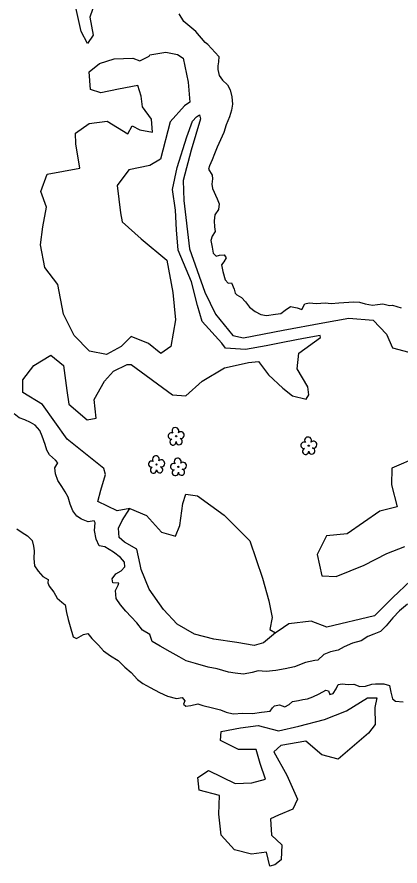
# Model space of a CAD drawing. Extents: x 3040896 to 3051146, y 687568 to 732976.
# Drawn here: x 3049195.6 to 3049404.3, y 694829.1 to 695291.8 of the extents above; entities that cross this region are included whole.
import ezdxf

# ---------------------------------------------------------------- set-up
doc = ezdxf.new("R2010")
doc.units = 0
for name, color, linetype in [('Exist Hydro Stream or Body of Water', 7, 'Continuous'), ('Exist Vegetation Hedge Row', 7, 'Continuous'), ('Exist Vegetation Tree CELL', 7, 'Continuous'), ('Exist Vegetation Woods Line', 7, 'Continuous')]:
    doc.layers.add(name, color=color, linetype=linetype)

msp = doc.modelspace()

# ---------------------------------------------------------------- linework, layer by layer
at = {"layer": 'Exist Hydro Stream or Body of Water'}
for points in [[(3049305.63, 695270.3), (3049299.67, 695276.7), (3049298.06, 695277.83), (3049293.12, 695283.89), (3049286.61, 695289.37), (3049283.95, 695293.44)], [(3049305.63, 695270.3), (3049305.5, 695267.34), (3049305.11, 695265.14), (3049305.12, 695263.1), (3049305.73, 695259.94), (3049307.6, 695257.36), (3049310.26, 695254.74), (3049311.73, 695252.05), (3049312.64, 695248.29), (3049313.1, 695244.16), (3049312.49, 695240.89), (3049311.35, 695237.4), (3049309.68, 695232.91), (3049308.29, 695228.75), (3049306.59, 695224.78), (3049304.69, 695220.8), (3049303.24, 695217.26), (3049302.05, 695213.98), (3049300.54, 695210.62), (3049299.94, 695208.88), (3049302.03, 695205.54), (3049302.15, 695203.62), (3049301.83, 695200.59), (3049302.08, 695198.21), (3049304.66, 695192.63), (3049305.85, 695189.95), (3049305.33, 695186.78), (3049303.42, 695183.89), (3049303.11, 695180.69), (3049303.26, 695177.46), (3049303.56, 695174.83), (3049301.89, 695172.29), (3049301.29, 695169.95), (3049301.59, 695168.19), (3049301.92, 695166.32), (3049302.52, 695163.1), (3049304.06, 695161.45), (3049306.03, 695161.88), (3049308.47, 695162.2), (3049309.68, 695160.45), (3049308.34, 695158.41), (3049307.07, 695156.76), (3049307.84, 695153.02), (3049309.01, 695148.51), (3049310.65, 695146.7), (3049312.59, 695146.83), (3049313.98, 695143.5), (3049314.46, 695141.28), (3049315.4, 695140.4), (3049317.93, 695138.94), (3049320.19, 695136.5), (3049322.25, 695133.65), (3049325.32, 695131.34), (3049328.52, 695129.7), (3049331.66, 695129.01), (3049336.4, 695129.72), (3049339.37, 695130.15), (3049341.66, 695131.9), (3049344.72, 695133.9), (3049348.34, 695133.23), (3049350.76, 695132.43), (3049352.46, 695135.36), (3049354.77, 695135.95), (3049358.9, 695135.55), (3049363.58, 695136.03), (3049366.77, 695135.68), (3049371.07, 695136.07), (3049373.64, 695136.16), (3049379.08, 695136.56), (3049382.17, 695136.38), (3049385.34, 695135.52), (3049389.31, 695134.63), (3049392.11, 695135.06), (3049395.04, 695135.47), (3049398.65, 695134.45), (3049400.25, 695134.75), (3049404.93, 695133.22)], [(3049408.46, 694971.75), (3049404.08, 694968.2), (3049400.39, 694964.28), (3049396.71, 694959.99), (3049393.7, 694956.86), (3049390.03, 694955.42), (3049386.73, 694954.19), (3049383.11, 694951.72), (3049378.49, 694950.57), (3049373.93, 694948.47), (3049370.67, 694946.8), (3049366.45, 694945.72), (3049362.91, 694944.43), (3049359.47, 694941.27), (3049357.99, 694941.09), (3049352.76, 694939.97), (3049346.92, 694937.72), (3049341.69, 694936.59), (3049336.67, 694935.62), (3049331.41, 694935.04), (3049327.1, 694935.52), (3049323.71, 694934.51), (3049319.03, 694933.67), (3049314.51, 694934.24), (3049310.94, 694934.74), (3049307.77, 694935.7), (3049304.66, 694936.55), (3049299.82, 694937.48), (3049292.94, 694939.38), (3049287.73, 694940.9), (3049284.01, 694943.13), (3049279.02, 694945.77), (3049273.54, 694948.95), (3049269.3, 694951.35), (3049268.01, 694955.31), (3049264.04, 694957.65), (3049260.9, 694961.59), (3049257.88, 694964.87), (3049254.96, 694968.01), (3049252.03, 694971.4), (3049249.64, 694974.78), (3049249.24, 694979.15), (3049250.71, 694982.2), (3049251.01, 694983.19), (3049247.8, 694983.34), (3049247.38, 694985.54), (3049249.47, 694988.31), (3049252.39, 694989.93), (3049254.42, 694992.19), (3049254.27, 694994.72), (3049251.95, 694997.19), (3049248.14, 695000.19), (3049243.55, 695002.94), (3049240.35, 695003.63), (3049238.7, 695007.16), (3049237.89, 695011.94), (3049238.28, 695016.15), (3049237.67, 695017.16), (3049234.39, 695016.63), (3049230.8, 695018.01), (3049228.26, 695019.65), (3049226.04, 695022.57), (3049224.51, 695026.22), (3049223.53, 695030.09), (3049221.89, 695033.07), (3049220.11, 695035.87), (3049217.82, 695039.15), (3049216.66, 695042.76), (3049216.29, 695046.01), (3049217.81, 695048.82), (3049216.64, 695050.27), (3049213.33, 695053.22), (3049211.81, 695055.63), (3049210.95, 695058.83), (3049209.35, 695063.29), (3049207.96, 695066.41), (3049205.42, 695069.3), (3049202.87, 695070.78), (3049199.9, 695072.28), (3049196.81, 695073.34), (3049193.97, 695075.48)], [(3049195.42, 695012.9), (3049198.37, 695010.89), (3049201.28, 695009), (3049203.89, 695006.45), (3049204.52, 695003.35), (3049204.92, 695000.82), (3049204.83, 694996.65), (3049205.1, 694992.65), (3049207.05, 694989.74), (3049209.62, 694986.84), (3049212.67, 694985.16), (3049212.43, 694983.38), (3049213.2, 694981.5), (3049215.59, 694978.36), (3049217.53, 694975.11), (3049220.09, 694972.84), (3049221.82, 694971.48), (3049222.65, 694967.15), (3049223.49, 694963.4), (3049224.65, 694959.61), (3049226.29, 694953.91), (3049228.02, 694953.09), (3049231.75, 694955.23), (3049234.17, 694955.79), (3049236.42, 694953.09), (3049240, 694949.4), (3049242.67, 694946.38), (3049246.48, 694943.65), (3049250.67, 694941), (3049254.36, 694937.52), (3049257.77, 694934.58), (3049261.26, 694930.74), (3049264.21, 694928.59), (3049268.09, 694926.35), (3049273.19, 694923.59), (3049277.63, 694921.63), (3049282.53, 694920.43), (3049285.7, 694920.88), (3049287.11, 694919.15), (3049286.26, 694917.24), (3049287.59, 694916.12), (3049290.31, 694916.64), (3049294.07, 694917.47), (3049296.84, 694916.55), (3049302.21, 694915.23), (3049306.47, 694914.23), (3049309.56, 694912.87), (3049313.41, 694912), (3049318.67, 694912.31), (3049323.94, 694912.22), (3049328.92, 694912.94), (3049333.59, 694913.46), (3049334.91, 694915.26), (3049335.85, 694916.4), (3049338.72, 694916.92), (3049341.64, 694915.91), (3049343.88, 694917.1), (3049345.8, 694918.67), (3049349.09, 694919.31), (3049351.36, 694919.75), (3049353.96, 694920.25), (3049356.76, 694921.36), (3049360.32, 694922.99), (3049363.86, 694924.85), (3049365.33, 694924.57), (3049366.18, 694922.5), (3049367.89, 694923.17), (3049369.48, 694925.66), (3049370.65, 694927.96), (3049372.78, 694928.32), (3049376.01, 694928.01), (3049379.17, 694928.15), (3049382.5, 694926.86), (3049385.46, 694927.1), (3049389.03, 694928.17), (3049391.03, 694928.41), (3049395.53, 694928.39), (3049398.69, 694927.45), (3049399.3, 694923.81), (3049400.16, 694920.15), (3049401.8, 694918.85), (3049405.99, 694918.61)]]:
    msp.add_lwpolyline(points, dxfattribs=at)
at = {"layer": 'Exist Vegetation Hedge Row'}
for points in [[(3049239.26, 695303.29), (3049235.24, 695291.64), (3049237.06, 695281.86), (3049234.11, 695277.3), (3049230.48, 695283.81), (3049226.91, 695300.27)], [(3049235.71, 695252.19), (3049234.88, 695261.91), (3049240.54, 695266.33), (3049248.51, 695268.96), (3049258.75, 695269.39), (3049262.53, 695267.83), (3049267.54, 695270.4), (3049268.02, 695271.21), (3049276.68, 695272.66), (3049283.16, 695271.38), (3049286.15, 695269.22), (3049288.92, 695256.16)], [(3049288.92, 695256.16), (3049289.71, 695245.32), (3049286.82, 695243.25), (3049279.14, 695234.54), (3049273.79, 695214.19), (3049268.03, 695210.74), (3049256.63, 695208.55), (3049250.25, 695199.84), (3049251.93, 695185.1), (3049252.89, 695180.1), (3049263.32, 695170.95), (3049277.18, 695159.17), (3049280.55, 695141.66), (3049282, 695126.71), (3049279.43, 695112.13), (3049273.9, 695108.41), (3049267.24, 695113.89), (3049257.88, 695117.6), (3049252.36, 695112.28), (3049244.36, 695107.81), (3049235.09, 695109.69), (3049226.84, 695118.23), (3049220.93, 695129.75), (3049217.77, 695146.03), (3049210.69, 695155.27), (3049208.32, 695167.59), (3049209.72, 695177.46), (3049211.68, 695188.06), (3049208.55, 695196.58), (3049212.03, 695206.14), (3049229.84, 695209.36), (3049227.59, 695222.58), (3049227.51, 695228.42), (3049234.97, 695233.72), (3049244.68, 695235.06), (3049256.06, 695228), (3049258.37, 695232.47), (3049262.47, 695230.31), (3049269.53, 695228.95), (3049268.87, 695236.05), (3049264.02, 695242.79), (3049263.19, 695248.55), (3049261.54, 695254.38), (3049250.89, 695252.35), (3049241.24, 695250.49), (3049235.71, 695252.19)], [(3049257.09, 695023.86), (3049250.12, 695022.65), (3049239.69, 695027.8), (3049241.32, 695033.9), (3049243.85, 695042.39), (3049242.84, 695045.75), (3049222.9, 695061.76), (3049209.56, 695080.5), (3049198.71, 695087.17), (3049198.7, 695093.97), (3049204.77, 695101.83), (3049214.08, 695107.52), (3049220.89, 695101.92), (3049222.73, 695088.14), (3049223.78, 695080.82), (3049233.8, 695072.16), (3049238.82, 695073.11), (3049237.73, 695083.25), (3049243.22, 695093.28), (3049248.25, 695098.79), (3049255.59, 695102.41), (3049257.77, 695102.37), (3049280.39, 695085.91), (3049287.64, 695085.29), (3049296.43, 695093.27), (3049308.6, 695100.48), (3049321.08, 695103.34), (3049321.8, 695103.48), (3049327.19, 695103.93), (3049332.62, 695096.7), (3049340.4, 695089.46), (3049345.82, 695085.27), (3049353.11, 695083.56), (3049354.62, 695085.89), (3049354.11, 695090.23), (3049348.23, 695100), (3049349.26, 695108.54), (3049360.99, 695117.18), (3049360.78, 695118.24), (3049351.81, 695116.52), (3049341.47, 695114.53), (3049331.41, 695112.59), (3049320.11, 695110.52), (3049309.3, 695111.3), (3049307.3, 695113.97), (3049296.53, 695125.89), (3049293.93, 695134.56), (3049290.71, 695147.39), (3049283.46, 695164.61), (3049282.47, 695175.77), (3049281.93, 695186.55), (3049280.28, 695197.81), (3049282.84, 695209.67), (3049288.22, 695226.48), (3049291.21, 695235), (3049293.34, 695237.41), (3049295.08, 695238.44), (3049295.66, 695236.34), (3049290.52, 695219.15), (3049286.24, 695202.67), (3049286.59, 695191.67), (3049289.7, 695165.36), (3049297.97, 695141.73), (3049303.73, 695129.77), (3049313.27, 695118.14), (3049318.97, 695116.85), (3049340.61, 695121.02), (3049362.19, 695125.17), (3049376.43, 695127.7), (3049389.78, 695126.55), (3049396.97, 695118.98), (3049400.33, 695111.4), (3049411.92, 695108.4)], [(3049414.25, 695052.02), (3049399.88, 695045.8), (3049399.62, 695036.87), (3049402.72, 695024.76), (3049393.38, 695022.38), (3049375.56, 695010.1), (3049364.28, 695008.98), (3049359.2, 694998.85), (3049361.65, 694987.14), (3049369.46, 694986.92), (3049384.73, 694993.09), (3049397.15, 694999.41), (3049406.88, 695003.22)], [(3049410.07, 694984.48), (3049400.5, 694975.34), (3049390.35, 694965.34), (3049364.39, 694959.3), (3049355.94, 694962.45), (3049343.68, 694961.11), (3049337.96, 694957.02)], [(3049333.46, 694829.09), (3049331.55, 694836.72), (3049323.36, 694835.48), (3049314.15, 694837.92), (3049306.82, 694845.86), (3049305.66, 694857.33), (3049305.99, 694867.56), (3049294.96, 694870.45), (3049294.12, 694877.33), (3049300.01, 694881.15), (3049314.5, 694874.07), (3049323.63, 694874.33), (3049331.12, 694876.4), (3049328.09, 694884.95), (3049325.95, 694892.52), (3049316.31, 694892.52), (3049306.5, 694897.48), (3049306.92, 694902.38), (3049317.43, 694904.34), (3049327.05, 694905.59), (3049338.11, 694902.71), (3049349.23, 694905.23), (3049363.18, 694908.99), (3049375.09, 694913.67), (3049386.68, 694920.71), (3049391.75, 694920.69), (3049390.63, 694915.44), (3049390.86, 694906.16), (3049387.12, 694901.55), (3049370.61, 694887.27), (3049361.79, 694889.67), (3049352.92, 694897.21), (3049339.35, 694894.71), (3049335.65, 694891.35), (3049342.69, 694878.56), (3049348.38, 694865.6), (3049345.95, 694860.09), (3049338.09, 694856.8), (3049333.72, 694854.85), (3049334.37, 694845.85), (3049340, 694840.59), (3049339.48, 694832.39), (3049336.17, 694829.66), (3049333.46, 694829.09)]]:
    msp.add_lwpolyline(points, dxfattribs=at)
at = {"layer": 'Exist Vegetation Tree CELL'}
for p, q in [((3049282.32, 695063.28), (3049282.32, 695063.28)), ((3049354.6, 695058.15), (3049354.6, 695058.15)), ((3049271.66, 695047.93), (3049271.66, 695047.93)), ((3049283.57, 695046.61), (3049283.57, 695046.61))]:
    msp.add_line(p, q, dxfattribs=at)
for centre in [(3049282.32, 695063.28), (3049354.6, 695058.15), (3049271.66, 695047.93), (3049283.57, 695046.61)]:
    msp.add_circle(centre, 0.326, dxfattribs=at)
for centre, radius, start, end in [((3049279.72, 695063.43), 1.73, 62.6636, 279.3457), ((3049281.94, 695066.15), 1.86, 330.1651, 219.7134), ((3049284.87, 695063.87), 1.9, 257.1011, 134.1999), ((3049280.62, 695060.16), 1.69, 111.5671, 6.231), ((3049284, 695060.38), 1.7, 181.2822, 74.56), ((3049351.99, 695058.3), 1.73, 62.6636, 279.3457), ((3049354.21, 695061.02), 1.86, 330.1651, 219.7134), ((3049357.15, 695058.73), 1.9, 257.1011, 134.1999), ((3049352.9, 695055.03), 1.69, 111.5671, 6.231), ((3049356.27, 695055.25), 1.7, 181.2822, 74.56), ((3049269.06, 695048.08), 1.73, 62.6636, 279.3457), ((3049271.28, 695050.8), 1.86, 330.1651, 219.7134), ((3049274.21, 695048.51), 1.9, 257.1011, 134.1999), ((3049283.19, 695049.48), 1.86, 330.1651, 219.7134), ((3049269.96, 695044.81), 1.69, 111.5671, 6.231), ((3049273.34, 695045.03), 1.7, 181.2822, 74.56), ((3049280.97, 695046.76), 1.73, 62.6636, 279.3457), ((3049281.87, 695043.49), 1.69, 111.5671, 6.231), ((3049285.25, 695043.71), 1.7, 181.2822, 74.56), ((3049286.12, 695047.2), 1.9, 257.1011, 134.1999)]:
    msp.add_arc(centre, radius, start, end, dxfattribs=at)
at = {"layer": 'Exist Vegetation Woods Line'}
for points in [[(3049337.96, 694957.02), (3049336.5, 694956.19), (3049329.87, 694950.62), (3049324.92, 694949.29), (3049315.38, 694950.81), (3049302.81, 694952.78), (3049292.25, 694955.44), (3049282.84, 694960.92), (3049275.42, 694968.79), (3049267.56, 694979.95), (3049263.33, 694990.68), (3049262.8, 694993.35), (3049260.97, 695001.84), (3049254.2, 695005.55), (3049251.3, 695008.16), (3049250.84, 695013.18), (3049252.97, 695017.42), (3049257.09, 695023.86), (3049266.09, 695020.02), (3049274.35, 695011.05), (3049282.02, 695008.81), (3049284.4, 695014.73), (3049285.89, 695026.58), (3049287.68, 695031.66), (3049293.95, 695030.82), (3049308.43, 695020.24), (3049322.47, 695006.24), (3049329.33, 694985.98), (3049332.87, 694973.53), (3049334.6, 694964.53), (3049333.48, 694957.93)], [(3049333.48, 694957.93), (3049336.5, 694956.19)]]:
    msp.add_lwpolyline(points, dxfattribs=at)

doc.saveas('drawing.dxf')
